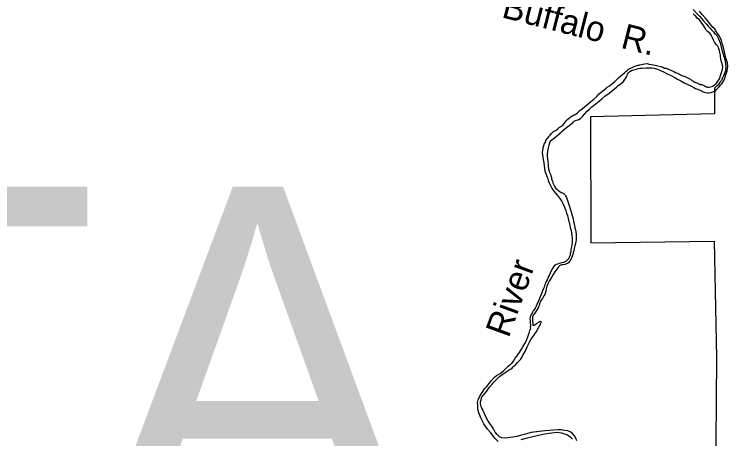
# Model space of a CAD drawing. Extents: x 31699 to 244310, y -8841 to 11474.
# Drawn here: x 148629 to 149631, y -1578 to -982 of the extents above; entities that cross this region are included whole.
import ezdxf

# ---------------------------------------------------------------- set-up
doc = ezdxf.new("R2010")
doc.units = 0
for name, color, linetype in [('R_Border', 7, 'Continuous'), ('R_Draft', 7, 'Continuous'), ('R_Logo', 7, 'Continuous')]:
    doc.layers.add(name, color=color, linetype=linetype)

msp = doc.modelspace()

# ---------------------------------------------------------------- linework, layer by layer
at = {"layer": 'R_Draft'}
for points in [[(149607.7, -1083.7), (149609.8, -1083), (149612, -1081.6), (149615.3, -1078.5), (149617.3, -1076), (149619.7, -1072.5), (149622, -1065.3), (149622.9, -1062.3), (149623.8, -1059.1), (149624.2, -1055.7), (149623.9, -1053.3), (149623.3, -1051.2), (149623, -1050.1), (149622.5, -1048.9), (149621.9, -1047.1), (149621.5, -1045.1), (149621.2, -1041.4), (149620.9, -1039.2), (149620.3, -1035.5), (149619.7, -1032.9), (149619, -1030.5), (149618.5, -1028.9), (149617.7, -1027.2), (149616.9, -1026.1), (149616.4, -1025.5), (149615.4, -1024.7), (149614.2, -1023.2), (149612.8, -1021), (149611.3, -1018.3), (149609.7, -1015.1), (149607.9, -1011.4), (149606.2, -1008.6), (149604.9, -1007.4), (149603, -1006.1), (149601.2, -1004.2), (149599.6, -1001.5), (149598.2, -998.9), (149596.5, -996.2), (149591.8, -989.8), (149588.5, -987.2), (149586.3, -984.8), (149585, -983.5), (149582.6, -981.5)], [(149607.7, -1083.7), (149609.8, -1083), (149612, -1081.6), (149615.3, -1078.5), (149617.3, -1076), (149619.7, -1072.5), (149622, -1065.3), (149622.9, -1062.3), (149623.8, -1059.1), (149624.2, -1055.7), (149623.9, -1053.3), (149623.3, -1051.2), (149623, -1050.1), (149622.5, -1048.9), (149621.9, -1047.1), (149621.5, -1045.1), (149621.2, -1041.4), (149620.9, -1039.2), (149620.3, -1035.5), (149619.7, -1032.9), (149619, -1030.5), (149618.5, -1028.9), (149617.7, -1027.2), (149616.9, -1026.1), (149616.4, -1025.5), (149615.4, -1024.7), (149614.2, -1023.2), (149612.8, -1021), (149611.3, -1018.3), (149609.7, -1015.1), (149607.9, -1011.4), (149606.2, -1008.6), (149604.9, -1007.4), (149603, -1006.1), (149601.2, -1004.2), (149599.6, -1001.5), (149598.2, -998.9), (149596.5, -996.2), (149591.8, -989.8), (149588.5, -987.2), (149586.3, -984.8), (149585, -983.5), (149582.6, -981.5)], [(149604.1, -992.7), (149599.9, -987.6), (149595.5, -982.3), (149591.4, -977.5)], [(149604.1, -992.7), (149599.9, -987.6), (149595.5, -982.3), (149591.4, -977.5)], [(149382.3, -1159.6), (149386.2, -1156.6), (149390.3, -1153.7), (149394.1, -1150.2), (149397.5, -1147.4), (149399.2, -1145.7), (149402.7, -1142.5), (149404.8, -1140.9), (149408.3, -1138.3), (149411, -1136.1), (149412.8, -1135), (149413.5, -1134.2), (149414.6, -1133), (149415.7, -1131.9), (149417.2, -1131), (149418.7, -1130.7), (149421, -1130), (149422.2, -1129.6), (149424.4, -1128.3), (149427.4, -1125.6), (149430, -1122.4), (149433.5, -1118.5), (149437.2, -1115), (149440.4, -1112.1), (149444.6, -1108.6), (149450.5, -1103.7), (149454.2, -1100.8), (149458.8, -1097), (149464.6, -1092.9), (149467.5, -1090.5), (149471.7, -1087), (149475.5, -1083.7), (149477.5, -1082.1), (149479.9, -1080.5), (149483.2, -1077.9), (149484.8, -1076.2), (149485.7, -1074.9), (149487.5, -1072.3), (149488.9, -1069.7), (149489.9, -1067.8), (149490.7, -1066.2), (149491.9, -1064.2), (149493.8, -1062.3), (149495.9, -1061), (149497.5, -1060.4), (149499.4, -1059.8), (149503, -1059), (149505.5, -1058.3), (149508.2, -1057.8), (149511, -1057.5), (149516.9, -1057), (149520.2, -1057.1), (149524.7, -1057.3), (149528, -1057.8), (149532.7, -1059), (149537, -1061), (149541, -1062.8), (149546.4, -1065.4), (149551.1, -1067.6), (149556.2, -1070.4), (149560.9, -1073.1), (149565.4, -1075.6), (149569.9, -1078.2), (149575.1, -1080.6), (149580.4, -1083.1), (149583.6, -1084.7), (149586.2, -1086), (149591.4, -1087.8), (149593.8, -1089.1), (149597, -1090.7), (149600, -1091.6), (149602.9, -1092), (149605.2, -1092), (149608.2, -1091.7), (149611.4, -1090.3), (149613.9, -1089.3), (149615.7, -1087.7), (149618.8, -1084.2), (149621.1, -1081.4), (149623.1, -1079.4), (149625.3, -1075.9), (149627.3, -1071.6), (149628.5, -1066.7), (149630.4, -1061.4), (149631.3, -1055.1), (149630.9, -1050.2), (149629.6, -1046.1), (149628.8, -1042.9), (149627.9, -1039.2), (149626.9, -1034.5), (149624.8, -1026.7), (149623.6, -1023.1), (149622.3, -1018.6), (149619.7, -1012.8), (149616.1, -1007.4), (149614.7, -1005.2), (149613.9, -1004), (149612, -1001.5), (149610.9, -1000.6), (149607.7, -996.9), (149604.1, -992.7)], [(149382.3, -1159.6), (149386.2, -1156.6), (149390.3, -1153.7), (149394.1, -1150.2), (149397.5, -1147.4), (149399.2, -1145.7), (149402.7, -1142.5), (149404.8, -1140.9), (149408.3, -1138.3), (149411, -1136.1), (149412.8, -1135), (149413.5, -1134.2), (149414.6, -1133), (149415.7, -1131.9), (149417.2, -1131), (149418.7, -1130.7), (149421, -1130), (149422.2, -1129.6), (149424.4, -1128.3), (149427.4, -1125.6), (149430, -1122.4), (149433.5, -1118.5), (149437.2, -1115), (149440.4, -1112.1), (149444.6, -1108.6), (149450.5, -1103.7), (149454.2, -1100.8), (149458.8, -1097), (149464.6, -1092.9), (149467.5, -1090.5), (149471.7, -1087), (149475.5, -1083.7), (149477.5, -1082.1), (149479.9, -1080.5), (149483.2, -1077.9), (149484.8, -1076.2), (149485.7, -1074.9), (149487.5, -1072.3), (149488.9, -1069.7), (149489.9, -1067.8), (149490.7, -1066.2), (149491.9, -1064.2), (149493.8, -1062.3), (149495.9, -1061), (149497.5, -1060.4), (149499.4, -1059.8), (149503, -1059), (149505.5, -1058.3), (149508.2, -1057.8), (149511, -1057.5), (149516.9, -1057), (149520.2, -1057.1), (149524.7, -1057.3), (149528, -1057.8), (149532.7, -1059), (149537, -1061), (149541, -1062.8), (149546.4, -1065.4), (149551.1, -1067.6), (149556.2, -1070.4), (149560.9, -1073.1), (149565.4, -1075.6), (149569.9, -1078.2), (149575.1, -1080.6), (149580.4, -1083.1), (149583.6, -1084.7), (149586.2, -1086), (149591.4, -1087.8), (149593.8, -1089.1), (149597, -1090.7), (149600, -1091.6), (149602.9, -1092), (149605.2, -1092), (149608.2, -1091.7), (149611.4, -1090.3), (149613.9, -1089.3), (149615.7, -1087.7), (149618.8, -1084.2), (149621.1, -1081.4), (149623.1, -1079.4), (149625.3, -1075.9), (149627.3, -1071.6), (149628.5, -1066.7), (149630.4, -1061.4), (149631.3, -1055.1), (149630.9, -1050.2), (149629.6, -1046.1), (149628.8, -1042.9), (149627.9, -1039.2), (149626.9, -1034.5), (149624.8, -1026.7), (149623.6, -1023.1), (149622.3, -1018.6), (149619.7, -1012.8), (149616.1, -1007.4), (149614.7, -1005.2), (149613.9, -1004), (149612, -1001.5), (149610.9, -1000.6), (149607.7, -996.9), (149604.1, -992.7)], [(149379.2, -1154.6), (149381.6, -1151.8), (149383.9, -1149.3), (149386.7, -1146.4), (149390.2, -1144.5), (149392.8, -1142.8), (149394.7, -1141.1), (149397.6, -1139.2), (149399.9, -1137.2), (149403.1, -1133.5), (149405.3, -1130.7), (149406.8, -1129.3), (149410, -1126.5), (149411.5, -1125.3), (149413.5, -1124.2), (149415, -1123.3), (149416.8, -1122.6), (149418.5, -1121.5), (149420.1, -1120.3), (149421.4, -1119.1), (149422.1, -1118.2), (149424.1, -1116.7), (149426.9, -1114.8), (149430.6, -1111.6), (149432.3, -1109.9), (149438.5, -1104.8), (149441.5, -1102.5), (149443.3, -1101), (149447.4, -1097.2), (149450.6, -1093.8), (149453.4, -1091.5), (149455.6, -1089.5), (149460, -1086.2), (149462, -1084.4), (149465.2, -1082.2), (149468, -1079.9), (149469.7, -1078.5), (149472.5, -1076.2), (149476.1, -1073), (149477.8, -1071.4), (149480.5, -1068.8), (149484.3, -1065.6), (149486.3, -1064.1), (149488, -1062.4), (149490.3, -1060.5), (149491.9, -1059.1), (149493.6, -1058.1), (149495.8, -1057.1), (149497.2, -1056.5), (149498.9, -1055.7), (149501, -1054.9), (149502.3, -1054.5), (149504.1, -1054), (149505.5, -1053.5), (149506.2, -1053.3), (149508, -1052.7), (149510.2, -1052.3), (149511.9, -1051.9), (149514.5, -1051.7), (149517.9, -1051.2), (149519.7, -1051.5), (149520.6, -1051.9), (149523.8, -1052.5), (149526.9, -1053), (149529.2, -1053.5), (149531.1, -1054), (149533.1, -1054.3), (149537.2, -1055.1), (149539.9, -1056.2), (149542.5, -1057.4), (149545.3, -1057.8), (149548.9, -1059.3), (149552.1, -1060.8), (149555.7, -1062.4), (149558.1, -1063.6), (149560.7, -1064.7), (149563.6, -1066.1), (149565, -1066.9), (149566.8, -1067.8), (149569.4, -1068.7), (149572.3, -1070), (149575.8, -1071.6), (149578.9, -1072.9), (149581, -1074.7), (149583.1, -1075.9), (149585.3, -1077.2), (149586.3, -1077.6), (149587.7, -1078.3), (149589.6, -1079.2), (149590.5, -1079.5), (149592.4, -1080.4), (149593.2, -1080.5), (149594.8, -1080.7), (149596.9, -1081.3), (149598.3, -1082), (149599.6, -1082.8), (149600.9, -1083.6), (149601.9, -1083.9), (149602.9, -1084.2), (149604.9, -1084.1), (149607.7, -1083.7)], [(149379.2, -1154.6), (149381.6, -1151.8), (149383.9, -1149.3), (149386.7, -1146.4), (149390.2, -1144.5), (149392.8, -1142.8), (149394.7, -1141.1), (149397.6, -1139.2), (149399.9, -1137.2), (149403.1, -1133.5), (149405.3, -1130.7), (149406.8, -1129.3), (149410, -1126.5), (149411.5, -1125.3), (149413.5, -1124.2), (149415, -1123.3), (149416.8, -1122.6), (149418.5, -1121.5), (149420.1, -1120.3), (149421.4, -1119.1), (149422.1, -1118.2), (149424.1, -1116.7), (149426.9, -1114.8), (149430.6, -1111.6), (149432.3, -1109.9), (149438.5, -1104.8), (149441.5, -1102.5), (149443.3, -1101), (149447.4, -1097.2), (149450.6, -1093.8), (149453.4, -1091.5), (149455.6, -1089.5), (149460, -1086.2), (149462, -1084.4), (149465.2, -1082.2), (149468, -1079.9), (149469.7, -1078.5), (149472.5, -1076.2), (149476.1, -1073), (149477.8, -1071.4), (149480.5, -1068.8), (149484.3, -1065.6), (149486.3, -1064.1), (149488, -1062.4), (149490.3, -1060.5), (149491.9, -1059.1), (149493.6, -1058.1), (149495.8, -1057.1), (149497.2, -1056.5), (149498.9, -1055.7), (149501, -1054.9), (149502.3, -1054.5), (149504.1, -1054), (149505.5, -1053.5), (149506.2, -1053.3), (149508, -1052.7), (149510.2, -1052.3), (149511.9, -1051.9), (149514.5, -1051.7), (149517.9, -1051.2), (149519.7, -1051.5), (149520.6, -1051.9), (149523.8, -1052.5), (149526.9, -1053), (149529.2, -1053.5), (149531.1, -1054), (149533.1, -1054.3), (149537.2, -1055.1), (149539.9, -1056.2), (149542.5, -1057.4), (149545.3, -1057.8), (149548.9, -1059.3), (149552.1, -1060.8), (149555.7, -1062.4), (149558.1, -1063.6), (149560.7, -1064.7), (149563.6, -1066.1), (149565, -1066.9), (149566.8, -1067.8), (149569.4, -1068.7), (149572.3, -1070), (149575.8, -1071.6), (149578.9, -1072.9), (149581, -1074.7), (149583.1, -1075.9), (149585.3, -1077.2), (149586.3, -1077.6), (149587.7, -1078.3), (149589.6, -1079.2), (149590.5, -1079.5), (149592.4, -1080.4), (149593.2, -1080.5), (149594.8, -1080.7), (149596.9, -1081.3), (149598.3, -1082), (149599.6, -1082.8), (149600.9, -1083.6), (149601.9, -1083.9), (149602.9, -1084.2), (149604.9, -1084.1), (149607.7, -1083.7)], [(149379.2, -1154.6), (149375.5, -1159.2), (149374.6, -1161.3), (149373.3, -1163.3), (149372.3, -1166.4), (149371.6, -1170), (149371, -1173.1), (149370.8, -1175.7), (149371, -1179.5), (149371.6, -1182.7), (149372.1, -1186), (149372.8, -1190.4), (149373.5, -1194.5), (149374, -1197.8), (149374.4, -1202.1), (149375.8, -1205.7), (149376.8, -1208.4), (149378.1, -1211.4), (149378.9, -1215.4), (149380.3, -1218.5), (149382.2, -1222.1), (149383.6, -1225), (149385.7, -1228.3), (149387.3, -1230.6), (149389.4, -1233.3), (149392, -1236.2), (149394.9, -1240.1), (149396.3, -1242.1), (149398.1, -1244.6), (149399.8, -1247.8), (149401.9, -1252.9), (149403.7, -1257.4), (149405, -1261.1), (149406.2, -1264.4), (149407.8, -1270.8), (149408.8, -1275.6), (149410, -1281.3), (149411.2, -1285.7), (149411.7, -1289), (149412.4, -1292.5), (149412.8, -1296.3), (149412.9, -1298.8), (149412.9, -1299.8), (149412.7, -1303), (149412.3, -1305.7), (149411.7, -1308.6), (149411.4, -1310.6), (149411, -1312.8), (149410.7, -1315.5), (149410.1, -1317.9), (149409.7, -1320.2), (149409.1, -1321.9), (149408.6, -1323.3), (149407.8, -1325.2), (149407, -1326), (149405.9, -1327.3), (149405, -1328.2), (149403.7, -1328.9), (149403.3, -1329.2), (149400.7, -1330.2), (149398, -1331.1), (149394.4, -1331.9), (149394.3, -1332), (149391.9, -1332.6), (149390.2, -1333.4), (149388.6, -1334.3), (149386.6, -1336.4), (149384.9, -1338.6), (149383.4, -1342), (149381.6, -1345.5), (149380.3, -1348.6), (149379, -1351.1), (149377.4, -1354.5), (149376.2, -1357.1), (149375.3, -1359.4), (149374.4, -1361.4), (149373.2, -1364.8), (149372.6, -1367.1), (149371.1, -1370.1), (149369.9, -1373), (149369, -1375.5), (149368, -1378.4), (149366.8, -1380.9), (149365.7, -1383.7), (149364.2, -1386.9), (149363, -1389.4), (149362, -1391.6), (149361.1, -1393.5), (149359.7, -1395.7), (149358.8, -1397.3), (149358.1, -1398.3), (149357.2, -1399.9), (149356.4, -1401.5), (149355.2, -1403.3), (149354.2, -1405.2), (149353.6, -1407.5), (149353.3, -1409.5), (149353.5, -1411.9), (149353.6, -1413.1), (149353.8, -1414.9), (149354.1, -1417.3)], [(149382.3, -1159.6), (149382, -1160.7), (149380.9, -1162.9), (149379.8, -1165.8), (149379, -1169.4), (149378.5, -1172), (149378.2, -1174.7), (149377.8, -1178.3), (149377.7, -1181.4), (149378.1, -1185), (149378.8, -1192.2), (149379, -1194.3), (149379.7, -1199.2), (149381, -1203.6), (149382.1, -1206.3), (149382.9, -1208.6), (149383.5, -1211), (149383.9, -1213.1), (149384.6, -1215.1), (149385.4, -1217.1), (149385.8, -1218.8), (149386.6, -1220.5), (149387.6, -1222.1), (149388.5, -1224.3), (149389.6, -1226.3), (149391, -1227.5), (149392.4, -1228.8), (149393.4, -1229.5), (149395.9, -1231.1), (149397.4, -1232), (149399.1, -1232.7), (149400, -1233.1), (149401.4, -1234), (149402.2, -1235), (149403.4, -1236.7), (149404.6, -1239.3), (149405.6, -1242.1), (149407, -1246), (149408.7, -1250.4), (149410.1, -1255.2), (149411.4, -1259.5), (149412.6, -1264.4), (149414, -1269), (149414.8, -1272.9), (149415.8, -1277.9), (149416.7, -1282), (149417.3, -1284.5), (149417.9, -1287.5), (149418.4, -1290.5), (149418.5, -1294.2), (149418.3, -1297.2), (149418.3, -1298.8), (149418.1, -1301.2), (149417.6, -1303.7), (149416.6, -1307), (149415.7, -1310.8), (149414.9, -1313.9), (149413.7, -1318.6), (149412.3, -1323), (149411.4, -1325.3), (149409.6, -1328.6), (149408.7, -1329.6), (149407.4, -1330.8), (149406.3, -1331.9), (149404.9, -1332.4), (149403.9, -1332.6), (149402.3, -1333.1), (149400.3, -1333.5), (149398.9, -1333.5), (149398, -1333.8), (149396.7, -1334.3), (149396, -1334.6), (149394.8, -1335.3), (149393.3, -1336.5), (149391.1, -1339.7), (149388.3, -1343.7), (149386.1, -1347.2), (149384, -1350.6), (149381.8, -1354.3), (149380.5, -1356.6), (149378.7, -1360.2), (149377.3, -1363.5), (149376.4, -1367.3), (149375.2, -1372.6), (149374.1, -1375.4), (149373.1, -1377.4), (149371.9, -1379.2), (149371, -1380.9), (149368.9, -1383.8), (149368.1, -1385), (149367.5, -1387.1), (149367, -1388.3), (149366.2, -1390.6), (149365.4, -1392.6), (149364.3, -1395.2), (149363.6, -1396.4), (149362.7, -1397.9), (149361.4, -1400), (149360.2, -1401.7), (149358.9, -1403.3), (149357.8, -1404.5)], [(149357.8, -1404.5), (149357.4, -1405.9), (149357.1, -1407.2), (149356.8, -1408.5), (149356.9, -1410.9), (149357.1, -1412.8), (149357.2, -1413.9), (149357.3, -1415.3), (149357.4, -1416.3), (149357.3, -1417.2), (149357.6, -1418.5), (149359.6, -1418.5), (149360.9, -1417.5), (149362, -1416.5), (149362.8, -1415.8), (149364.6, -1415.2), (149365.6, -1414.3), (149366.9, -1413.2), (149367.7, -1412.9), (149368.5, -1413), (149369, -1413.6), (149368.5, -1415.2), (149367.6, -1416.9), (149367.1, -1418.2), (149366.2, -1419.7), (149365.8, -1420.5), (149365.6, -1421), (149365.2, -1421.8), (149365, -1422.2), (149364.8, -1422.6), (149364.2, -1423.3), (149364, -1424.7)], [(149354.1, -1417.3), (149354, -1419.1), (149353.9, -1420.6), (149354, -1422.7), (149353.7, -1424.4)], [(149308.8, -1581.8), (149304.3, -1576.8), (149298.2, -1569.2), (149294, -1564.2), (149288.7, -1557), (149284.6, -1548.5), (149281.8, -1541.5), (149280.7, -1538.7), (149280.1, -1534.5), (149280.4, -1533.3), (149280.1, -1530.5), (149279.6, -1526.8), (149280.8, -1523), (149283, -1518.2), (149286.3, -1512.8), (149289.7, -1507.6), (149292.7, -1504.5), (149296, -1500.4), (149299, -1496.5), (149303.2, -1491.6), (149306.3, -1488.9), (149311.4, -1486.1), (149315.8, -1482.9), (149318.8, -1480.2), (149322.8, -1476), (149325.1, -1474.2), (149328.4, -1471.1), (149330.4, -1468.7), (149332.8, -1464.9), (149335.1, -1462), (149338.7, -1456.8), (149341.4, -1452.2), (149344.1, -1447.7), (149346.2, -1444.2), (149347.9, -1440.9), (149349.1, -1438.3), (149350.4, -1434.6), (149351.4, -1432.1), (149352.5, -1429.2), (149353, -1428.2)], [(149419.2, -1580.7), (149417.7, -1576.8), (149416.2, -1573.9), (149413.3, -1570.6), (149410, -1568.3), (149406.5, -1566.5), (149402, -1566.3), (149397.3, -1565.5), (149392.8, -1565.5), (149386.6, -1565.7), (149374.8, -1566.8), (149366.3, -1567.8), (149355, -1569.1), (149345.1, -1571.7), (149339.6, -1573.4), (149334.9, -1574.6), (149329.5, -1575.6), (149325.4, -1576.2), (149322.4, -1576.7), (149318.6, -1577.1), (149313.9, -1576.3), (149310.7, -1575.1), (149307.2, -1571.9), (149304.7, -1568.4), (149302.4, -1564.1), (149300.7, -1561.5), (149296.9, -1556.2), (149294.1, -1552.1), (149291.9, -1548.1), (149289.9, -1543.8), (149288.9, -1541.2), (149287.9, -1538.6), (149287, -1537.2), (149285.7, -1534.9), (149284.7, -1532.4), (149283.9, -1528.7), (149284.1, -1525.8), (149284.9, -1523), (149286, -1519.2), (149287.6, -1516.9), (149290.8, -1513.3), (149293.4, -1510.1), (149296.8, -1505.4), (149300.3, -1501.4), (149302.6, -1498.5), (149305.9, -1495), (149309.3, -1492), (149310.8, -1490.6), (149314.1, -1488.2), (149316.7, -1486.2), (149319.9, -1483.8), (149323, -1481.9), (149324, -1481.2), (149325.8, -1480), (149327.1, -1479.5), (149328.4, -1478.9), (149329.5, -1477.5), (149330.7, -1476.1), (149332.9, -1474), (149335.6, -1471.3), (149337.1, -1469.6), (149340.1, -1466.5), (149341.3, -1465), (149342.8, -1461.7), (149344.1, -1459.5), (149346.6, -1455.4), (149348.2, -1452), (149349.5, -1448.9), (149351.8, -1444.2), (149353.4, -1441.1), (149355.2, -1438.1), (149357.4, -1434.9), (149358.8, -1432.8), (149360.3, -1430.3), (149361.8, -1428.5), (149363, -1426.9), (149363.3, -1426)], [(149353, -1428.2), (149353.7, -1424.4)], [(149363.3, -1426), (149364, -1424.7)], [(149413.1, -1578.6), (149411.1, -1576.5), (149406, -1572.8), (149398.4, -1570), (149391.1, -1569.2), (149380.5, -1570.5), (149374.2, -1571.3), (149365.5, -1573.4), (149355.6, -1575.7), (149347.5, -1577.4), (149340.4, -1579.2)]]:
    msp.add_lwpolyline(points, dxfattribs=at)
at = {"layer": 'R_Logo'}
for points in [[(149582.8, -975.1), (149589, -982), (149591.4, -984.7), (149594.8, -988.3), (149596.8, -990.5), (149601, -995.6)], [(149582.8, -975.1), (149589, -982), (149591.4, -984.7), (149594.8, -988.3), (149596.8, -990.5), (149601, -995.6)], [(149601, -995.6), (149603.7, -998.5), (149606.1, -1000.8), (149608.4, -1003.8), (149611.1, -1006.8), (149612.7, -1008.9), (149614.1, -1010.1), (149615.8, -1011.8), (149618.4, -1016.5), (149620.5, -1022), (149622.7, -1030), (149624.1, -1034.5), (149625.8, -1041.1), (149627, -1046), (149628.2, -1051), (149628.4, -1055.1), (149628, -1061.5), (149626.4, -1066.2), (149625.3, -1068.6), (149623.7, -1072.2), (149622.5, -1074.8), (149620.6, -1076.9), (149619.3, -1079.1), (149617.6, -1081.6), (149616, -1083.1), (149614.6, -1084), (149612.7, -1085.7)], [(149601, -995.6), (149603.7, -998.5), (149606.1, -1000.8), (149608.4, -1003.8), (149611.1, -1006.8), (149612.7, -1008.9), (149614.1, -1010.1), (149615.8, -1011.8), (149618.4, -1016.5), (149620.5, -1022), (149622.7, -1030), (149624.1, -1034.5), (149625.8, -1041.1), (149627, -1046), (149628.2, -1051), (149628.4, -1055.1), (149628, -1061.5), (149626.4, -1066.2), (149625.3, -1068.6), (149623.7, -1072.2), (149622.5, -1074.8), (149620.6, -1076.9), (149619.3, -1079.1), (149617.6, -1081.6), (149616, -1083.1), (149614.6, -1084), (149612.7, -1085.7)], [(149612.7, -1085.7), (149612.7, -1121.8), (149438.3, -1125.8), (149438.8, -1303)], [(149612.7, -1085.7), (149612.7, -1121.8), (149438.3, -1125.8), (149438.8, -1303), (149612.4, -1300.6), (149614.5, -1417.6)], [(149438.8, -1303), (149612.4, -1300.6)], [(149612.4, -1300.6), (149614.5, -1417.6)], [(149614.5, -1417.6), (149615.7, -1464.3), (149614, -1642.2), (149613, -1819), (149611.6, -1995.7), (149612.1, -2174.6), (149612.8, -2349.2), (149612.9, -2525.6), (149611.8, -2701.1), (149611.4, -2745.8), (149610.8, -2876.6), (149610.8, -2936.5), (149610.8, -2965.2), (149611.6, -3039.1)], [(149614.5, -1417.6), (149615.7, -1464.3), (149614, -1642.2), (149613, -1819), (149611.6, -1995.7), (149612.1, -2174.6), (149612.5, -2284.6)]]:
    msp.add_lwpolyline(points, dxfattribs=at)

# ---------------------------------------------------------------- texts
at = {"layer": 'R_Border'}
msp.add_text('OUACHITA', height=500, dxfattribs=at).set_placement((145738, -1724.1))
at = {"layer": 'R_Draft'}
for s, rotation, p in [('Buffalo  R.', 345.689, (149312.3, -986)), ('River', 70, (149323.4, -1437.4))]:
    msp.add_text(s, height=35.2, rotation=rotation, dxfattribs=at).set_placement(p)

doc.saveas('drawing.dxf')
